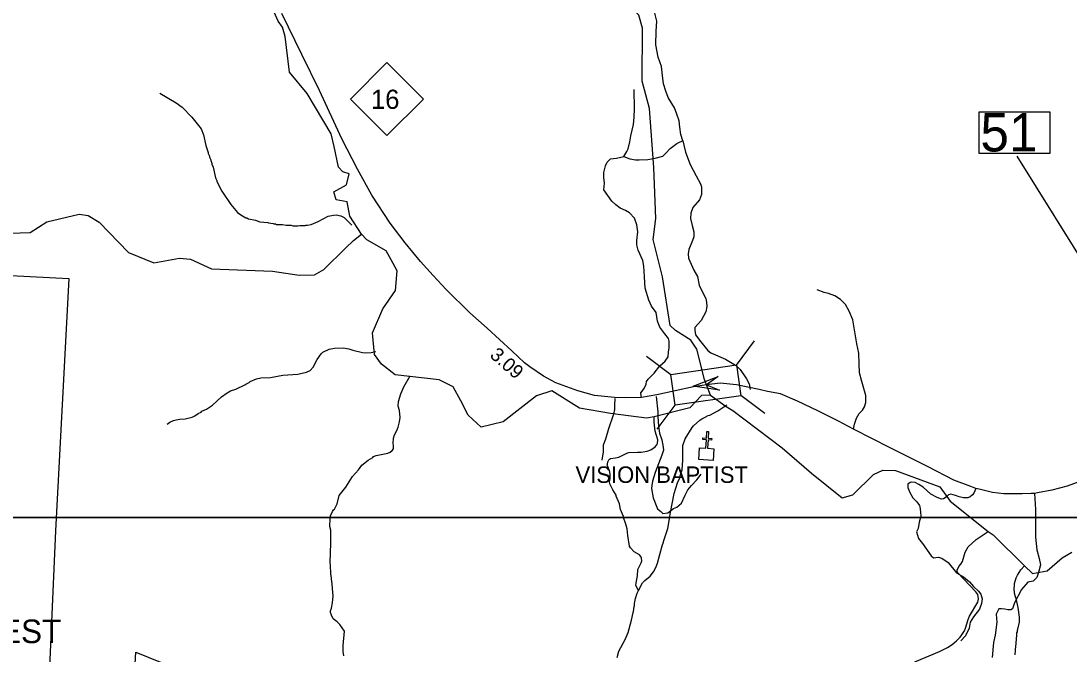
# Model space of a CAD drawing. Extents: x 1248089 to 1457196, y 820910 to 988753.
# Drawn here: x 1318874 to 1328429, y 911841 to 917610 of the extents above; entities that cross this region are included whole.
import ezdxf

# ---------------------------------------------------------------- set-up
doc = ezdxf.new("R2010")
doc.units = 0
for name, color, linetype in [('Exist Boundary Land Use Forest State Division NC Forest Resources', 7, 'Continuous'), ('Exist Boundary Land Use Forest State Division NC Forest Resources Label', 7, 'Continuous'), ('Exist Cultural Church CELL', 7, 'Continuous'), ('Exist Hydrographic Creek Single Shore', 7, 'Continuous'), ('Exist Hydrographic Misc Water Feature', 7, 'Continuous'), ('Exist Road Non-System Type 51', 7, 'Continuous'), ('Exist Road Primary NC Attributed', 7, 'Continuous'), ('Exist Road Primary NC Shield CELL', 7, 'Continuous'), ('Exist Road Primary NC Shield Number Label', 7, 'Continuous'), ('Exist Road Primary NC Structure Standard Bridge CELL', 7, 'Continuous'), ('Exist Road Primary NC Structure Standard Bridge Number Label', 7, 'Continuous'), ('Exist Road Secondary Structure Standard Bridge Attributed CELL', 7, 'Continuous'), ('Map Preparation Inset Cut Line', 7, 'Continuous'), ('Prop CMT Slope Fill', 7, 'Continuous'), ('Prop ROW RW Lines', 7, 'Continuous')]:
    doc.layers.add(name, color=color, linetype=linetype)

msp = doc.modelspace()

# ---------------------------------------------------------------- linework, layer by layer
at = {"layer": 'Exist Boundary Land Use Forest State Division NC Forest Resources'}
for points in [[(1317778.8, 915341.7), (1319309.7, 915261.6), (1319189.4, 912964.7), (1319110.9, 911166.4)], [(1319907.5, 911592.5), (1319921.3, 911856.2), (1321833.6, 911083.5)]]:
    msp.add_lwpolyline(points, dxfattribs=at)
at = {"layer": 'Exist Cultural Church CELL'}
msp.add_lwpolyline([(1325060.7, 913720.2), (1325117.5, 913716.6), (1325122.4, 913792.6), (1325090.5, 913794.7), (1325091.5, 913810.6), (1325123.4, 913808.5), (1325127.3, 913868.6), (1325143.3, 913867.5), (1325139.4, 913807.5), (1325171.3, 913805.4), (1325170.3, 913789.5), (1325138.4, 913791.6), (1325133.5, 913715.6), (1325191, 913711.8), (1325184.2, 913605.5), (1325053.8, 913613.9)], close=True, dxfattribs=at)
at = {"layer": 'Exist Hydrographic Creek Single Shore'}
for points in [[(1321979.5, 915666.1), (1321871.8, 915831.5), (1321848.7, 915961.2), (1321748.6, 915980.7), (1321726.3, 916053), (1321840.4, 916117.1), (1321865.4, 916217.3), (1321807.3, 916235.8), (1321768.4, 916277.5), (1321729.4, 916466.8), (1321701.6, 916581), (1321482.4, 916949.9), (1321321.1, 917142), (1321283.5, 917468.2), (1321257.2, 917553.9), (1321220.3, 917607.9), (1321115, 917843.8), (1321047.9, 917876.1)], [(1325122.9, 914294.8), (1325106.6, 914341.3), (1325037, 914619.6), (1324980.6, 914699.9), (1324842.5, 914788.9), (1324793.3, 914834.4), (1324723.2, 915279.4), (1324638.2, 915617.2), (1324660.9, 915808.4), (1324642.1, 916274.9), (1324604.9, 916810.8), (1324535.9, 917061.7), (1324538.9, 917544.3), (1324507.9, 917663), (1324426.9, 917743.5)], [(1325159.4, 914199.3), (1325078.7, 914195.6), (1324970.8, 914085.2), (1324648, 914002.3), (1324575.3, 913990.5), (1324249.8, 914032.3), (1323965.9, 914082.4), (1323713, 914238.3), (1323575.1, 914193.1), (1323269.1, 913956.5), (1323068.9, 913909.2), (1322952, 914017.8), (1322885.3, 914148.6), (1322813, 914276.7), (1322687.8, 914340.7), (1322285.3, 914385), (1322160.1, 914482.5), (1322096.1, 914571.5), (1322079.4, 914769.2), (1322174.1, 914987.9), (1322288.2, 915152.2), (1322304.9, 915333.1), (1322249.2, 915433.3), (1322204.7, 915514), (1322026.7, 915616), (1321979.5, 915666.1)], [(1325159.4, 914199.3), (1325122.9, 914294.8)], [(1325159.4, 914199.3), (1325303.6, 914097.5), (1325362.5, 914060.1), (1325813.1, 913720.5), (1326080.2, 913489.5), (1326361.1, 913264), (1326457.9, 913290.5), (1326644.9, 913477.1), (1326729.9, 913514.8), (1326846, 913512.5), (1327250.7, 913363.4), (1327346.1, 913232.9), (1327690.1, 912956.3), (1327737.1, 912927.8), (1328021.9, 912644.6), (1328095.5, 912573.8), (1328230.5, 912599.4), (1328366.7, 912717.3), (1328455, 912767.8)]]:
    msp.add_lwpolyline(points, dxfattribs=at)
at = {"layer": 'Exist Hydrographic Misc Water Feature'}
for points in [[(1320140.9, 916950.8), (1320290.5, 916862.4), (1320343.5, 916824.9), (1320433, 916734.4), (1320516, 916628), (1320538.4, 916571.3), (1320559.7, 916474.8), (1320582, 916410.2), (1320581.7, 916402.2), (1320593, 916377.9), (1320592.8, 916369.9), (1320604.1, 916345.6), (1320603.9, 916337.6), (1320615.2, 916313.3), (1320615, 916305.3), (1320626.2, 916276.9), (1320647.5, 916180.3), (1320658.9, 916156), (1320658.6, 916148), (1320704.1, 916058.7), (1320786.7, 915936.4), (1320846.7, 915864.6), (1320878.1, 915841.8), (1320925.4, 915816.4), (1320933.4, 915816.1), (1320949.1, 915807.7), (1321012.8, 915793.9), (1321052.5, 915780.8), (1321124.3, 915774.7), (1321132.2, 915770.4), (1321172.1, 915765.3), (1321180, 915761.1), (1321195.9, 915760.6), (1321203.8, 915756.4), (1321259.8, 915754.7), (1321291.6, 915749.8), (1321337.7, 915748.5), (1321351.5, 915744.2), (1321399.5, 915742.7), (1321415.6, 915746.2), (1321463.6, 915744.9), (1321471.7, 915748.7), (1321487.7, 915748.2), (1321520, 915755.2), (1321584.8, 915783.3), (1321674.2, 915830.8), (1321722.5, 915841.4), (1321746.5, 915842.7), (1321790.3, 915835.4), (1321821.8, 915818.5), (1321891, 915749.9)], [(1318774.7, 915677), (1318957.7, 915683.1), (1319110.7, 915778.6), (1319403.7, 915848.2), (1319486.8, 915836.7), (1319585.7, 915775.6), (1319854.7, 915501.1), (1320085.7, 915404.5), (1320319.8, 915449.1), (1320419.8, 915440.5), (1320609.7, 915351.3), (1321167.8, 915330.3), (1321408.8, 915292.5), (1321550.8, 915296.3), (1321635.8, 915343.8), (1321831.9, 915540.1), (1321904.4, 915610.4), (1321979.5, 915666.1)], [(1320208.2, 913935.7), (1320232.7, 913952.9), (1320265.2, 913968), (1320289.4, 913975.4), (1320321.5, 913982.4), (1320369.6, 913985), (1320434.1, 913999.2), (1320458.4, 914010.4), (1320491, 914033.5), (1320515.4, 914044.8), (1320523.6, 914052.6), (1320564.1, 914071.3), (1320621.2, 914109.7), (1320703.5, 914185.2), (1320752.5, 914221.9), (1320785, 914239), (1320833.5, 914255.5), (1320914.6, 914293.2), (1320922.8, 914300.9), (1320955.3, 914316), (1320963.5, 914323.8), (1321020.2, 914350.1), (1321060.5, 914356.9), (1321148.5, 914360.4), (1321261.2, 914381.1), (1321397.6, 914391.1), (1321478, 914408.9), (1321510.5, 914425.9), (1321539.4, 914455.1), (1321573.4, 914524.1), (1321610.8, 914577), (1321627.3, 914592.5), (1321684, 914618.8), (1321732.4, 914629.4), (1321812.5, 914631.1), (1321864.3, 914621.6), (1321899.8, 914608.6), (1321987.3, 914588.1), (1322019.3, 914585.1), (1322067.4, 914587.8), (1322108.3, 914596.7)], [(1321817.5, 911823.8), (1321810.6, 911864), (1321810.2, 911919.9), (1321823.9, 912047.6), (1321781.6, 912110.7), (1321758.2, 912135.4), (1321721, 912162.5), (1321703.9, 912194.9), (1321696.6, 912219.2), (1321697, 912235.1), (1321705.8, 912258.9), (1321715.1, 912306.6), (1321718.9, 912370.4), (1321708.7, 912506.7), (1321704.9, 912514.8), (1321705.3, 912530.8), (1321698.5, 912571), (1321696.7, 912651), (1321693.4, 912675.1), (1321700.3, 912850.9), (1321697.8, 912970.9), (1321690.7, 913003.1), (1321692.6, 913075), (1321697.3, 913098.9), (1321714.5, 913138.4), (1321722.9, 913154.1), (1321731.1, 913161.9), (1321756.5, 913209.1), (1321774.6, 913286.6), (1321834.8, 913362.8), (1321895.5, 913459.1), (1321951.3, 913519.4), (1321982.5, 913560.5), (1322039.8, 913608.8), (1322080.5, 913631.6), (1322088.7, 913639.4), (1322113, 913650.7), (1322217.7, 913671.7), (1322239.9, 913681), (1322258.4, 913694.5), (1322270.8, 913710.1), (1322271.7, 913742.1), (1322268.1, 913758.2), (1322269.5, 913808.2), (1322278.4, 913837.9), (1322299.5, 913877.3), (1322312.4, 913908.8), (1322325.7, 913956.5), (1322330.9, 913996.3), (1322324.6, 914060.5), (1322313.7, 914100.8), (1322315, 914142.7), (1322336.9, 914212.1), (1322364.8, 914277.2), (1322422.8, 914376.7)], [(1324503, 912418.8), (1324541.5, 912490.8), (1324562.1, 912512.2), (1324609.2, 912550.9), (1324640.4, 912589.9), (1324661.5, 912629.3), (1324676.5, 912668.9), (1324719.1, 912827.6), (1324731.9, 912859.2), (1324732.2, 912867.2), (1324771.6, 912986), (1324790.5, 913089.5), (1324791.2, 913115.4), (1324828.5, 913304.3), (1324859.2, 913399.4), (1324880.6, 913446.8), (1324880.8, 913454.8), (1324902.5, 913518.1), (1324907, 913606), (1324908.9, 913741.8), (1324928.6, 913801.3), (1324993.5, 913905.4), (1325006, 913921), (1325063.5, 913973.3), (1325079.8, 913984.8), (1325128.5, 914009.4), (1325132.7, 914015.3), (1325152.8, 914018.7), (1325225.9, 914056.6), (1325308.2, 914111.9)], [(1324503, 912418.8), (1324480.8, 912466.6), (1324481.4, 912490.6), (1324495.3, 912554.2), (1324496.8, 912610.1), (1324528.6, 912673.2), (1324533.1, 912689), (1324531.8, 912713.1), (1324524.2, 912729.3), (1324512.6, 912743.6), (1324465.4, 912773), (1324430.5, 912810), (1324422.8, 912824.2), (1324405.6, 912920.7), (1324399.2, 912980.8), (1324388.4, 913025.1), (1324366.2, 913085.8), (1324366.4, 913093.8), (1324340.2, 913158.5), (1324329.7, 913210.7), (1324299.6, 913279.6), (1324299.8, 913287.6), (1324269.2, 913336.4), (1324242.8, 913393.2), (1324239.2, 913409.3), (1324244.1, 913441.1), (1324245.2, 913481.1), (1324238.1, 913513.3), (1324230.6, 913529.5), (1324230.8, 913537.5), (1324219.5, 913561.8), (1324219.7, 913569.8), (1324224.4, 913593.7), (1324232.8, 913609.5), (1324239.1, 913617.3), (1324249.2, 913623), (1324293.4, 913627.7), (1324323.5, 913634.8), (1324398.7, 913672.6), (1324414.8, 913676.2), (1324495, 913681.8), (1324527, 913680.9), (1324583.2, 913689.3), (1324615.6, 913702.4), (1324656.3, 913729.1), (1324670.9, 913746.7), (1324677.3, 913760.6), (1324680.1, 913792.5), (1324656.3, 913871.1), (1324646.7, 913953.3), (1324648, 914002.3)], [(1327022.3, 911769.3), (1327249.1, 911864.8), (1327322.1, 911900.7), (1327362.9, 911927.4), (1327403.9, 911962.3), (1327434.8, 911993.3), (1327451.5, 912016.8), (1327474.5, 912052.2), (1327485.1, 912075.9), (1327509.4, 912155.1), (1327522.3, 912184.8), (1327595.9, 912312.6), (1327604.8, 912344.3), (1327595.9, 912384.6), (1327580.6, 912409), (1327415.3, 912581.7), (1327409.6, 912589.8), (1327410, 912605.8), (1327422.9, 912637.5), (1327443.6, 912660.9), (1327456.2, 912684.5), (1327480.6, 912769.8), (1327508, 912816.9), (1327581.9, 912884.8), (1327690.1, 912956.3)], [(1327936.6, 911834.8), (1327942.8, 911914.7), (1327947.3, 911930.5), (1327948.9, 911988.4), (1327953.3, 912002.4), (1327954.2, 912034.4), (1327958.4, 912042.1), (1327958.9, 912058.1), (1327963.1, 912066), (1327976.9, 912129.6), (1327978.3, 912177.6), (1327964.8, 912266), (1327947, 912346.4), (1327939.4, 912362.6), (1327932.4, 912394.8), (1327932.8, 912410.8), (1327929, 912418.9), (1327930.8, 912484.9), (1327946.3, 912534.4), (1327959, 912560), (1327988.3, 912607.2), (1328021.9, 912644.6)], [(1324310.2, 911809.7), (1324325.8, 911865.3), (1324382.9, 911973.6), (1324408.6, 912036.8), (1324439.8, 912147.9), (1324453.9, 912219.4), (1324458.1, 912227.3), (1324463.4, 912275.2), (1324467.6, 912283.1), (1324468.1, 912301), (1324477.4, 912346.8), (1324490.8, 912394.3), (1324503, 912418.8)]]:
    msp.add_lwpolyline(points, dxfattribs=at)
at = {"layer": 'Exist Road Non-System Type 51'}
for points in [[(1324907.8, 916517.4), (1324888.6, 916576), (1324881, 916642.2), (1324873.4, 916700.9), (1324852.4, 916760.5), (1324831.6, 916817.3), (1324774.8, 916912), (1324754, 916968.8), (1324733.2, 917037), (1324723.7, 917112.7), (1324714.3, 917196.1), (1324682.1, 917279.4), (1324661.3, 917391.8), (1324665.1, 917516.8), (1324670.8, 917607.7), (1324651.9, 917681.5), (1324644.3, 917772.4), (1324629.2, 917872.8)], [(1324370.4, 916375.3), (1324396.9, 916420.8), (1324410.1, 916445.4), (1324423.4, 916507.9), (1324432.8, 916562.8), (1324459.3, 916667), (1324464.9, 916734), (1324468.7, 916809.8), (1324463, 916984)], [(1324370.4, 916375.3), (1324425.3, 916354.5), (1324476.3, 916343.2), (1324510.4, 916343.2), (1324588, 916348.8), (1324656.1, 916360.2), (1324724.2, 916377.2), (1324752.6, 916403.8), (1324792.4, 916449.2), (1324852.9, 916492.8), (1324885.1, 916509.8), (1324907.8, 916517.4)], [(1324907.8, 916517.4), (1324933.7, 916413), (1324973.4, 916303.1), (1325030.2, 916199), (1325069.9, 916125.1), (1325077.5, 916098.6), (1325079.4, 916070.2), (1325077.5, 916028.6), (1325060.5, 915981.2), (1324998, 915911.2), (1324980.8, 915859.2), (1324978.9, 915810), (1324994, 915745.6), (1325009.2, 915686.9), (1325007.3, 915643.3), (1324995.9, 915609.2), (1324961.8, 915525.9), (1324956.2, 915488), (1324960, 915448.3), (1325007.3, 915338.4), (1325043.2, 915279.7), (1325058.4, 915202.1), (1325080.8, 915151.8), (1325116.7, 915079.9), (1325124.3, 915045.8), (1325128.1, 915007.9), (1325116.7, 914958.7), (1325075.1, 914879.1), (1325016.4, 914816.6), (1325016.5, 914792.7), (1325024.1, 914749.2), (1325073.3, 914686.7), (1325135.8, 914607.1), (1325162.2, 914586.3), (1325296.6, 914527.6), (1325389.3, 914474.6), (1325430.9, 914434.8), (1325487.7, 914347.7), (1325512.3, 914302.3), (1325520.9, 914252.1)], [(1324186.5, 916071.2), (1324194.4, 916131.1), (1324186.8, 916182.2), (1324188.7, 916229.5), (1324203.9, 916290.1), (1324217.1, 916322.3), (1324247.4, 916352.6), (1324302.3, 916360.2), (1324370.4, 916375.3)], [(1324532, 914178.2), (1324526.9, 914194.9), (1324525, 914221.4), (1324555.3, 914261.2), (1324574.2, 914299), (1324578, 914325.5), (1324593.1, 914346.4), (1324648, 914399.4), (1324699.1, 914467.6), (1324746.4, 914509.2), (1324772.9, 914549), (1324778.5, 914590.6), (1324782.3, 914630.4), (1324784.2, 914691), (1324778.5, 914717.5), (1324742.6, 914757.3), (1324697.2, 914819.8), (1324678.3, 914872.8), (1324665, 914954.2), (1324623.4, 915011.6), (1324596.9, 915064.6), (1324564.7, 915174.4), (1324559, 915276.7), (1324553.3, 915375.1), (1324542, 915426.3), (1324500.4, 915520.9), (1324489, 915570.2), (1324489, 915609.9), (1324496.6, 915689.5), (1324489.3, 915753.1), (1324468.5, 915811.8), (1324421.2, 915861), (1324385.2, 915881.8), (1324336, 915904.6), (1324296.3, 915933), (1324262.2, 915968.9), (1324186.5, 916071.2)], [(1326465.1, 913889.2), (1326472.9, 913936.7), (1326491.8, 913991.6), (1326514.5, 914033.2), (1326544.8, 914061.6), (1326565.6, 914093.8), (1326577, 914131.7), (1326577, 914165.8), (1326575.1, 914198), (1326539.1, 914324.8), (1326518.3, 914402.5), (1326516.4, 914483.9), (1326512.6, 914582.4), (1326493.7, 914667.6), (1326457.8, 914886.5), (1326423.7, 914964.1), (1326389.6, 915026.6), (1326344.2, 915070.2), (1326295, 915104.3), (1326236.4, 915127), (1326196.6, 915136.5), (1326132.3, 915159.2)], [(1324287.2, 914170.2), (1324285.3, 914106.8), (1324285.3, 914069), (1324275.9, 914025.4), (1324230.5, 913892.9), (1324202.1, 913800.1), (1324183.2, 913743.3), (1324181.3, 913684.6), (1324169.9, 913606.9)], [(1324663.7, 914188.2), (1324681.3, 914048.4), (1324681.3, 914003.9), (1324686.8, 913917.6), (1324695.2, 913853.5), (1324717.4, 913792.3), (1324728.6, 913725.5), (1324731.3, 913697.7), (1324717.4, 913653.1), (1324656.2, 913494.4), (1324631.2, 913415.2), (1324625.6, 913376.2), (1324622.9, 913348.4), (1324639, 913265.4), (1324675.7, 913164.7), (1324706.3, 913139.6), (1324725.8, 913120.1), (1324770.3, 913128.5), (1324823.1, 913167.5), (1324853.7, 913178.6), (1324895.5, 913214.8), (1324928.3, 913287.7), (1324953.4, 913337.8), (1324986.7, 913376.7), (1325036.8, 913429.6), (1325075.8, 913479.7)], [(1327579.5, 913348.9), (1327560.9, 913307), (1327549.2, 913290.7), (1327528.3, 913274.4), (1327505, 913262.7), (1327465.4, 913265.1), (1327425.9, 913272.1), (1327393.3, 913286), (1327351.4, 913297.7), (1327330.4, 913293), (1327307.2, 913269.7), (1327283.9, 913255.7), (1327267.6, 913251.1), (1327225.7, 913267.4), (1327169.8, 913297.7), (1327097.7, 913360.6), (1327058.1, 913386.2), (1327025.5, 913402.5), (1326995.3, 913407.1), (1326979, 913404.8), (1326958, 913388.5), (1326958, 913358.2), (1326976.7, 913311.6), (1327004.6, 913265.1), (1327041.8, 913227.8), (1327065.1, 913192.9), (1327069.8, 913181.2), (1327074.4, 913137), (1327079.1, 913092.7), (1327062.8, 913041.5), (1327053.5, 912985.6), (1327039.5, 912953), (1327055.8, 912894.7), (1327093, 912848.1), (1327172.2, 912736.3), (1327193.1, 912717.7), (1327235, 912722.4), (1327269.9, 912715.4), (1327325.8, 912675.8), (1327402.6, 912580.3), (1327467.2, 912544.5), (1327520.7, 912497.9), (1327558, 912456), (1327602.2, 912414.1), (1327625.5, 912386.1), (1327637.1, 912344.2), (1327630.1, 912299.9), (1327611.5, 912248.7), (1327558, 912181.1), (1327527.7, 912129.9), (1327518.4, 912076.3), (1327483.5, 912006.4), (1327441.6, 911959.9)], [(1328114.2, 913305.1), (1328123.5, 913158.4), (1328123.5, 912906.9), (1328135.1, 912790.4), (1328156.1, 912711.2), (1328167.7, 912653), (1328153.7, 912597.1), (1328135.1, 912538.8), (1328102.5, 912503.9), (1328053.6, 912494.6), (1327995.5, 912429.4), (1327932.6, 912305.9), (1327914.2, 912253.8), (1327897.9, 912242.1), (1327872.3, 912244.5), (1327844.3, 912249.1), (1327814.1, 912253.8), (1327788.5, 912251.4), (1327765.2, 912204.9), (1327769.8, 912130.3), (1327755.9, 912011.5), (1327739.6, 911946.3), (1327728, 911808.9)]]:
    msp.add_lwpolyline(points, dxfattribs=at)
at = {"layer": 'Exist Road Primary NC Attributed'}
for points in [[(1325122.9, 914294.8), (1325006.2, 914277), (1324672.4, 914203.4), (1324532, 914178.2), (1324382, 914175.9), (1324285.5, 914177.6), (1324101.6, 914198.1), (1323952, 914238), (1323750.5, 914311.9), (1323636.8, 914371.8), (1323511.8, 914458.9), (1323465.9, 914495.6), (1323348.2, 914602.6), (1323125.2, 914811.4), (1322967.6, 914949.1), (1322750.2, 915162.8), (1322630.9, 915289.7), (1322517.2, 915417.4), (1322375.6, 915587.2), (1322240.2, 915765.9), (1322072.6, 916021.5), (1321940.9, 916259.1), (1321799.6, 916535.5), (1321594.5, 916975.6), (1321434.9, 917305), (1321253.7, 917677.1)], [(1328633.8, 913452.9), (1328410.3, 913371.1), (1328272.7, 913335.1), (1328141, 913309.2), (1328114.2, 913305.1), (1328083.9, 913303.1), (1328002.4, 913300.5), (1327968.2, 913301.1), (1327834.5, 913299.1), (1327730.8, 913313.1), (1327621, 913341), (1327579.5, 913348.9), (1327533.3, 913367), (1327379.6, 913424.9), (1327145, 913546.2), (1326798.3, 913719.5), (1326465.1, 913889.2), (1326328.1, 913962.7), (1326138.6, 914058.5), (1325953.1, 914146.4), (1325798.4, 914212.1), (1325679.5, 914234.5), (1325603.3, 914250.1), (1325396.5, 914294), (1325249.4, 914308.1), (1325122.9, 914294.8)]]:
    msp.add_lwpolyline(points, dxfattribs=at)
at = {"layer": 'Exist Road Primary NC Shield CELL'}
msp.add_lwpolyline([(1321877.3, 916898.4), (1322210.3, 917231.4), (1322543.3, 916898.4), (1322210.3, 916565.4)], close=True, dxfattribs=at)
at = {"layer": 'Exist Road Primary NC Structure Standard Bridge CELL'}
for p, q in [((1325397, 914473.4), (1325562.6, 914694.2)), ((1324577.7, 914554.7), (1324798.5, 914389.2)), ((1325436.1, 914200.2), (1325656.9, 914034.6)), ((1324672.9, 913888.8), (1324838.4, 914109.6))]:
    msp.add_line(p, q, dxfattribs=at)
msp.add_lwpolyline([(1324798.5, 914389.2), (1325396.8, 914474.7), (1325436.8, 914195.2), (1324838.4, 914109.6)], close=True, dxfattribs=at)
at = {"layer": 'Exist Road Primary NC Structure Standard Bridge Number Label'}
msp.add_line((1329438.7, 913994.3), (1327957.3, 916378.9), dxfattribs=at)
msp.add_lwpolyline([(1327608.1, 916783.3), (1328252.2, 916783.3), (1328252.2, 916400.9), (1327608.1, 916400.9)], close=True, dxfattribs=at)
at = {"layer": 'Exist Road Secondary Structure Standard Bridge Attributed CELL'}
msp.add_lwpolyline([(1325242.9, 914245), (1325001.8, 914281.1), (1325228.7, 914370.4), (1325122.9, 914294.8)], close=True, dxfattribs=at)
at = {"layer": 'Map Preparation Inset Cut Line'}
for points in [[(1388709.5, 913085.2), (1313026.2, 913085.2), (1313026.2, 941112.2), (1388709.5, 941112.2)], [(1313026.2, 913085.2), (1388709.5, 913085.2), (1388709.5, 884379.9), (1373500.6, 884376.6), (1373500.6, 868836.7), (1313026.2, 868836.7)]]:
    msp.add_lwpolyline(points, close=True, dxfattribs=at)

# ---------------------------------------------------------------- texts
at = {"layer": 'Exist Boundary Land Use Forest State Division NC Forest Resources Label'}
msp.add_text('RENDEZVOUS MOUNTAIN STATE FOREST', height=215, dxfattribs=at).set_placement((1313379.8, 911940.2))
at = {"layer": 'Exist Road Primary NC Shield Number Label'}
msp.add_text('16', height=175, dxfattribs=at).set_placement((1322064.4, 916808.7))
at = {"layer": 'Exist Road Primary NC Structure Standard Bridge Number Label'}
msp.add_text('51', height=350, dxfattribs=at).set_placement((1327620.6, 916420.7))
at = {"layer": 'Prop CMT Slope Fill'}
msp.add_text('3.09', height=125, rotation=318.84301, dxfattribs=at).set_placement((1323141.3, 914552.3))
at = {"layer": 'Prop ROW RW Lines'}
msp.add_text('VISION BAPTIST', height=150, dxfattribs=at).set_placement((1323929.9, 913400.1))

doc.saveas('drawing.dxf')
